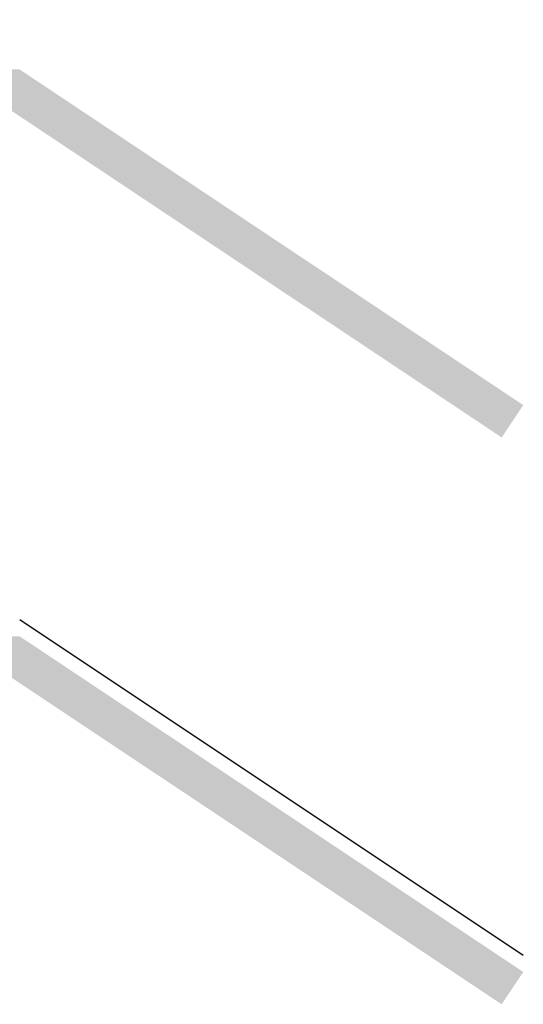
# Model space of a CAD drawing. Header units: millimetres. Extents: x 2605 to 1198744, y 17680 to 73723.
# Tile 605 of 656: x 31333 to 32627, y 52526 to 55056. Entities that reach past the tile are written whole.
import ezdxf

# ---------------------------------------------------------------- set-up
doc = ezdxf.new("R2010")
doc.units = ezdxf.units.MM

msp = doc.modelspace()

# ---------------------------------------------------------------- hatches: boundary and pattern name
h = msp.add_hatch()
h.set_pattern_fill('EARTH', color=256, scale=12.5, angle=45.64495339, style=0)
h.set_pattern_definition([(45.64495, (8029.27, 54523.74), (-1.26356, 112.2461), [79.375, -79.375]), (45.64495, (8007.99, 54544.55), (-1.26356, 112.2461), [79.375, -79.375]), (45.64495, (7986.705, 54565.356), (-1.26356, 112.2461), [79.375, -79.375]), (135.64495, (7986.55, 54579.39), (-112.2461, -1.26356), [79.375, -79.375]), (135.64495, (8007.36, 54600.67), (-112.2461, -1.26356), [79.375, -79.375]), (135.64495, (8028.165, 54621.95), (-112.2461, -1.26356), [79.375, -79.375])])
h.paths.add_polyline_path([(30484.61745, 54938.63969), (30484.61745, 54838.6312), (31302.54666, 54827.97263), (32571.30371, 53982.1346), (32626.77373, 54065.33963), (31333.41487, 54927.57887)])
h.paths.add_polyline_path([(21631.96475, 55054.00001), (21631.96475, 54953.99152), (25031.35503, 54909.69353), (25031.35503, 55009.70202)])
h.paths.add_polyline_path([(21631.96475, 54953.99152), (21631.96475, 55054.00001), (21512.41302, 55055.55791), (21512.41302, 54955.54942)])
h = msp.add_hatch()
h.set_pattern_fill('EARTH', color=256, scale=12.5, angle=45.64495339, style=0)
h.set_pattern_definition([(45.64495, (8029.27, 53067.28), (-1.26356, 112.2461), [79.375, -79.375]), (45.64495, (8007.99, 53088.09), (-1.26356, 112.2461), [79.375, -79.375]), (45.64495, (7986.705, 53108.9), (-1.26356, 112.2461), [79.375, -79.375]), (135.64495, (7986.55, 53122.93), (-112.2461, -1.26356), [79.375, -79.375]), (135.64495, (8007.36, 53144.215), (-112.2461, -1.26356), [79.375, -79.375]), (135.64495, (8028.165, 53165.5), (-112.2461, -1.26356), [79.375, -79.375])])
h.paths.add_polyline_path([(21512.41302, 53599.10323), (21512.41302, 53499.09474), (31302.54666, 53371.51796), (32571.30371, 52525.67993), (32626.77373, 52608.88496), (31333.41487, 53471.1242)])

# ---------------------------------------------------------------- linework, layer by layer
msp.add_line((32626.77373, 52651.20546), (31333.41487, 53513.44471))

doc.saveas('drawing.dxf')
